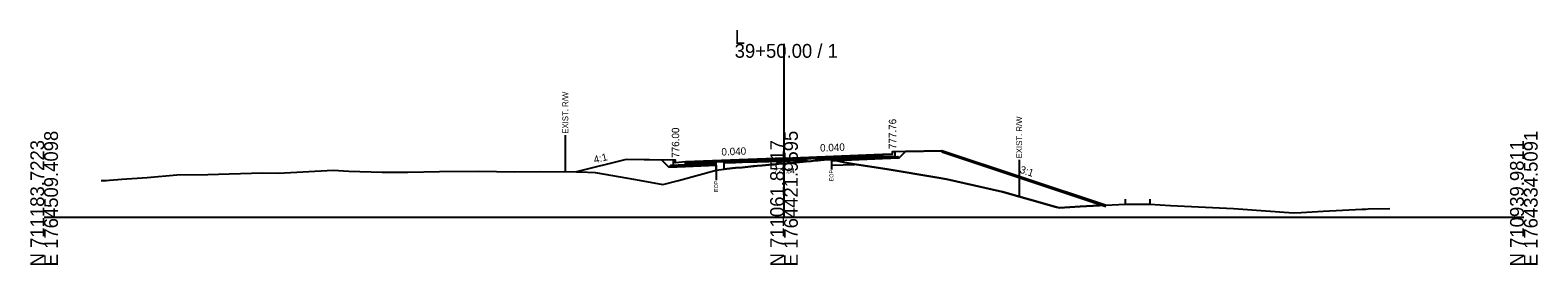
# Model space of a CAD drawing. Extents: x -26 to 5303, y -10 to 9578.
# Drawn here: x 1997.2 to 2302.8, y 9490.3 to 9537.9 of the extents above; entities that cross this region are included whole.
import ezdxf

# ---------------------------------------------------------------- set-up
doc = ezdxf.new("R2010")
doc.units = 0
for name, color, linetype in [('Default', 7, 'Continuous'), ('Exist CMT Pavement', 7, 'Continuous'), ('Exist Cross Section Cell', 7, 'Continuous'), ('Exist XS Ground Line', 7, 'Continuous'), ('Old_Level_10', 7, 'Continuous'), ('Old_Level_3', 7, 'Continuous'), ('Old_Level_4', 7, 'Continuous'), ('Prop CMT Conc Surface', 7, 'Continuous'), ('Prop CMT Concrete Structures', 7, 'Continuous'), ('Prop CMT Pvmt Course 1', 7, 'Continuous'), ('Prop CMT Pvmt Course 1 CG', 7, 'Continuous'), ('Prop CMT Pvmt Course 2', 7, 'Continuous'), ('Prop CMT Pvmt Course 3', 7, 'Continuous'), ('Prop CMT Pvmt Surface', 7, 'Continuous'), ('Prop CMT Slope Grass', 7, 'Continuous'), ('Prop CMT Subgrade Earthwork', 7, 'Continuous'), ('Prop Shade Light', 7, 'Continuous'), ('Prop XS Earthwork Shape', 7, 'Continuous'), ('Prop XS EOT Tick Mark', 7, 'Continuous'), ('Prop XS Hydro Elevations', 7, 'Continuous'), ('Prop XS SE Text', 7, 'Continuous'), ('Prop XS Side Slope Text', 7, 'Continuous'), ('Prop XS Wedging', 7, 'Continuous')]:
    doc.layers.add(name, color=color, linetype=linetype)

msp = doc.modelspace()

# ---------------------------------------------------------------- linework, layer by layer
at = {"layer": 'Exist CMT Pavement'}
msp.add_lwpolyline([(2136.23, 9509.53), (2137.31, 9509.65), (2137.9, 9509.71), (2138.43, 9509.75), (2140.19, 9509.94), (2141.51, 9510.07), (2142.64, 9510.18), (2143.77, 9510.28), (2144.59, 9510.36), (2145.57, 9510.46), (2146.93, 9510.59), (2147.36, 9510.62), (2148.04, 9510.68), (2148.46, 9510.72), (2148.88, 9510.76), (2150, 9510.84), (2150.74, 9510.89), (2151.22, 9510.94), (2153.82, 9511.2), (2154.52, 9511.26), (2155.51, 9511.35), (2156.31, 9511.43), (2156.89, 9511.48), (2158.11, 9511.59), (2158.75, 9511.64), (2159.61, 9511.7)], dxfattribs=at)
at = {"layer": 'Exist Cross Section Cell'}
for p, q in [((2150, 9500), (2150, 9535.08)), ((2000, 9500), (2150, 9500)), ((2150, 9500), (2300, 9500))]:
    msp.add_line(p, q, dxfattribs=at)
at = {"layer": 'Exist XS Ground Line'}
msp.add_lwpolyline([(2011.58, 9507.37), (2012.2, 9507.38), (2012.54, 9507.37), (2013.27, 9507.48), (2015.74, 9507.68), (2020.91, 9508.04), (2026.9, 9508.57), (2033.21, 9508.63), (2037.49, 9508.76), (2044.36, 9508.95), (2047.49, 9508.91), (2058.62, 9509.5), (2061.75, 9509.3), (2068.54, 9509.06), (2073.71, 9509.12), (2080.18, 9509.2), (2087.98, 9509.28), (2095.43, 9509.13), (2100.5, 9509.21), (2108.7, 9509.16), (2111.68, 9509.02), (2119.87, 9507.59), (2125.41, 9506.61), (2128.59, 9507.38), (2136.23, 9509.53), (2137.31, 9509.65), (2137.9, 9509.71), (2138.43, 9509.75), (2140.19, 9509.94), (2141.51, 9510.07), (2142.64, 9510.18), (2144.59, 9510.36), (2145.57, 9510.46), (2146.93, 9510.59), (2147.36, 9510.62), (2148.04, 9510.68), (2148.46, 9510.72), (2148.88, 9510.76), (2150, 9510.84), (2151.22, 9510.94), (2152.73, 9511.1), (2153.82, 9511.2), (2154.52, 9511.26), (2155.51, 9511.35), (2156.31, 9511.43), (2156.89, 9511.48), (2158.11, 9511.59), (2158.75, 9511.64), (2159.3, 9511.68), (2159.61, 9511.69), (2162.01, 9511.11), (2163.79, 9510.75), (2170.9, 9509.67), (2180.98, 9508.02), (2182.92, 9507.66), (2194.32, 9505.13), (2205.25, 9502), (2205.84, 9501.87), (2210.06, 9502.12), (2219.2, 9502.61), (2221.05, 9502.61), (2224.2, 9502.61), (2228.33, 9502.36), (2241.14, 9501.76), (2253.32, 9500.83), (2254.88, 9500.93), (2259.32, 9501.16), (2267.12, 9501.58), (2267.95, 9501.62), (2268.44, 9501.65), (2272.83, 9501.72)], dxfattribs=at)
at = {"layer": 'Old_Level_10'}
for p, q in [((2105.65, 9516.58), (2105.65, 9509.18)), ((2159.61, 9511.69), (2159.61, 9509.64)), ((2197.68, 9511.57), (2197.68, 9504.17)), ((2136.23, 9509.53), (2136.23, 9507.48))]:
    msp.add_line(p, q, dxfattribs=at)
at = {"layer": 'Old_Level_4'}
msp.add_line((2182, 9513.23), (2215.24, 9502.15), dxfattribs=at)
at = {"layer": 'Prop CMT Conc Surface'}
for points in [[(2172, 9512.76), (2172, 9513.26), (2172.5, 9513.26)], [(2128, 9511), (2128, 9511.5), (2127.5, 9511.5)], [(2130, 9511.16), (2128, 9511)], [(2170, 9512.76), (2172, 9512.76)]]:
    msp.add_lwpolyline(points, dxfattribs=at)
at = {"layer": 'Prop CMT Concrete Structures'}
for points in [[(2170, 9512.76), (2172, 9512.76), (2172, 9513.26), (2172.5, 9513.26)], [(2172.5, 9513.26), (2172.5, 9512.27), (2170, 9512.17)], [(2130, 9511.16), (2128, 9511), (2128, 9511.5), (2127.5, 9511.5)], [(2127.5, 9511.5), (2127.5, 9510.47), (2130, 9510.57)], [(2130, 9510.57), (2130, 9511.16)], [(2170, 9512.17), (2170, 9512.76)]]:
    msp.add_lwpolyline(points, dxfattribs=at)
at = {"layer": 'Prop CMT Pvmt Course 1'}
for points in [[(2150, 9511.96), (2130, 9511.16)], [(2130, 9511.16), (2130, 9510.91)], [(2130, 9510.91), (2136.23, 9511.16)], [(2136.23, 9511.16), (2150, 9511.71)], [(2136.23, 9511.16), (2136.23, 9511.16)], [(2150, 9511.96), (2170, 9512.76)], [(2159.61, 9512.09), (2150, 9511.71)], [(2150, 9511.71), (2150, 9511.96)], [(2150, 9511.71), (2150, 9511.71), (2150, 9511.71)], [(2170, 9512.51), (2159.61, 9512.09)], [(2159.61, 9512.09), (2159.61, 9512.09)], [(2170, 9512.76), (2170, 9512.51)]]:
    msp.add_lwpolyline(points, dxfattribs=at)
at = {"layer": 'Prop CMT Pvmt Course 1 CG'}
for points in [[(2130, 9510.57), (2127, 9510.45), (2126.65, 9510.11)], [(2126.65, 9510.11), (2130, 9510.24)], [(2130, 9510.24), (2130, 9510.57)], [(2170, 9512.17), (2173, 9512.29), (2173.32, 9511.97)], [(2170, 9511.84), (2170, 9512.17)], [(2173.32, 9511.97), (2170, 9511.84)]]:
    msp.add_lwpolyline(points, dxfattribs=at)
at = {"layer": 'Prop CMT Pvmt Course 2'}
for points in [[(2136.23, 9511.16), (2130, 9510.91)], [(2130, 9510.91), (2130, 9510.57)], [(2130, 9510.57), (2136.23, 9510.82)], [(2136.23, 9510.82), (2136.23, 9511.16)], [(2159.61, 9512.09), (2170, 9512.51)], [(2170, 9512.17), (2159.61, 9511.76)], [(2159.61, 9511.76), (2159.61, 9512.09)], [(2170, 9512.51), (2170, 9512.17)]]:
    msp.add_lwpolyline(points, dxfattribs=at)
at = {"layer": 'Prop CMT Pvmt Course 3'}
for points in [[(2136.23, 9510.82), (2130, 9510.57)], [(2130, 9510.57), (2130, 9510.24)], [(2130, 9510.24), (2136.23, 9510.49)], [(2136.23, 9510.49), (2136.23, 9510.82)], [(2159.61, 9511.76), (2170, 9512.17)], [(2170, 9511.84), (2159.61, 9511.43)], [(2159.61, 9511.43), (2159.61, 9511.76)], [(2170, 9512.17), (2170, 9511.84)]]:
    msp.add_lwpolyline(points, dxfattribs=at)
at = {"layer": 'Prop CMT Pvmt Surface'}
for points in [[(2150, 9511.96), (2130, 9511.16)], [(2150, 9511.96), (2170, 9512.76)]]:
    msp.add_lwpolyline(points, dxfattribs=at)
at = {"layer": 'Prop CMT Slope Grass'}
for points in [[(2172.5, 9513.26), (2182, 9513.45), (2215.16, 9502.4)], [(2127.5, 9511.5), (2118, 9511.69), (2107.9, 9509.16)]]:
    msp.add_lwpolyline(points, dxfattribs=at)
at = {"layer": 'Prop CMT Subgrade Earthwork'}
for p, q in [((2136.23, 9510.49), (2136.23, 9509.53)), ((2159.61, 9511.43), (2159.61, 9511.7))]:
    msp.add_line(p, q, dxfattribs=at)
for points in [[(2170, 9511.86), (2173.32, 9511.97), (2174.66, 9513.31)], [(2170, 9511.84), (2173.32, 9511.97), (2174.65, 9513.3)], [(2130, 9510.24), (2126.65, 9510.11), (2125.22, 9511.54)], [(2136.23, 9510.49), (2130, 9510.24)], [(2159.61, 9511.43), (2170, 9511.84)]]:
    msp.add_lwpolyline(points, dxfattribs=at)
at = {"layer": 'Prop Shade Light'}
for p, q in [((2160.55, 9511.46), (2159.61, 9511.43)), ((2159.61, 9511.43), (2159.61, 9510.51)), ((2159.61, 9510.51), (2164.31, 9510.67)), ((2164.31, 9510.67), (2163.79, 9510.75))]:
    msp.add_line(p, q, dxfattribs=at)
msp.add_lwpolyline([(2163.79, 9510.75), (2162.01, 9511.11), (2160.55, 9511.46)], dxfattribs=at)
at = {"layer": 'Prop XS Earthwork Shape'}
for points in [[(2160.56, 9511.46), (2170, 9511.84), (2173.32, 9511.97), (2174.65, 9513.3), (2182, 9513.45), (2215.16, 9502.4), (2210.06, 9502.12), (2205.84, 9501.87), (2205.25, 9502), (2194.32, 9505.13), (2182.92, 9507.66), (2180.98, 9508.02), (2170.9, 9509.67), (2163.79, 9510.75), (2162.01, 9511.11)], [(2194.32, 9505.13), (2205.25, 9502), (2205.84, 9501.87), (2210.06, 9502.12), (2215.16, 9502.4), (2182, 9513.45), (2174.65, 9513.3), (2173.32, 9511.97), (2170, 9511.84), (2160.56, 9511.46), (2162.01, 9511.11), (2163.79, 9510.75), (2170.9, 9509.67), (2180.98, 9508.02), (2182.92, 9507.66)], [(2108.7, 9509.16), (2111.68, 9509.02), (2119.87, 9507.59), (2125.41, 9506.61), (2128.59, 9507.38), (2136.23, 9509.53), (2136.23, 9510.49), (2130, 9510.24), (2126.65, 9510.11), (2125.22, 9511.54), (2118, 9511.69), (2107.9, 9509.16)], [(2128.59, 9507.38), (2136.23, 9509.53), (2136.23, 9510.49), (2130, 9510.24), (2126.65, 9510.11), (2125.22, 9511.54), (2118, 9511.69), (2107.9, 9509.16), (2108.7, 9509.16), (2111.68, 9509.02), (2119.87, 9507.59), (2125.41, 9506.61)], [(2159.61, 9511.43), (2160.56, 9511.46), (2159.61, 9511.7)], [(2159.61, 9511.7), (2160.56, 9511.46), (2159.61, 9511.43)]]:
    msp.add_lwpolyline(points, close=True, dxfattribs=at)
at = {"layer": 'Prop XS EOT Tick Mark'}
for p, q in [((2219.2, 9503.61), (2219.2, 9502.61)), ((2219.2, 9502.61), (2224.2, 9502.61)), ((2224.2, 9503.61), (2224.2, 9502.61))]:
    msp.add_line(p, q, dxfattribs=at)
at = {"layer": 'Prop XS Wedging'}
for points in [[(2137.9, 9509.71), (2137.9, 9511.34), (2138.43, 9511.36), (2140.19, 9511.41), (2141.51, 9511.45), (2142.64, 9511.49), (2143.77, 9511.52), (2144.59, 9511.54), (2145.57, 9511.57), (2146.93, 9511.61), (2147.36, 9511.63), (2148.04, 9511.65), (2148.46, 9511.66), (2148.88, 9511.67), (2150, 9511.71), (2150.74, 9511.73), (2151.22, 9511.74), (2153.82, 9511.82), (2154.52, 9511.84), (2155.51, 9511.87), (2156.31, 9511.9), (2156.89, 9511.91), (2158.11, 9511.95), (2158.75, 9511.97), (2159.3, 9511.99), (2159.61, 9512), (2159.61, 9511.69), (2159.3, 9511.68), (2158.75, 9511.64), (2158.11, 9511.59), (2156.89, 9511.48), (2156.31, 9511.43), (2155.51, 9511.35), (2154.52, 9511.26), (2153.82, 9511.2), (2151.22, 9510.94), (2150.74, 9510.89), (2150, 9510.84), (2148.88, 9510.76), (2148.46, 9510.72), (2148.04, 9510.68), (2147.36, 9510.62), (2146.93, 9510.59), (2145.57, 9510.46), (2144.59, 9510.36), (2143.77, 9510.28), (2142.64, 9510.18), (2141.51, 9510.07), (2140.19, 9509.94), (2138.43, 9509.75)], [(2137.9, 9509.71), (2137.9, 9511.01), (2138.43, 9511.03), (2140.19, 9511.08), (2141.51, 9511.12), (2142.64, 9511.16), (2143.77, 9511.19), (2144.59, 9511.21), (2145.57, 9511.24), (2146.93, 9511.28), (2147.36, 9511.3), (2148.04, 9511.32), (2148.46, 9511.33), (2148.88, 9511.34), (2150, 9511.38), (2150.74, 9511.4), (2151.22, 9511.41), (2153.82, 9511.49), (2154.52, 9511.51), (2154.57, 9511.51), (2154.8, 9511.28), (2154.52, 9511.26), (2153.82, 9511.2), (2151.22, 9510.94), (2150.74, 9510.89), (2150, 9510.84), (2148.88, 9510.76), (2148.46, 9510.72), (2148.04, 9510.68), (2147.36, 9510.62), (2146.93, 9510.59), (2145.57, 9510.46), (2144.59, 9510.36), (2143.77, 9510.28), (2142.64, 9510.18), (2141.51, 9510.07), (2140.19, 9509.94), (2138.43, 9509.75)]]:
    msp.add_lwpolyline(points, close=True, dxfattribs=at)

# ---------------------------------------------------------------- texts
at = {"layer": 'Default'}
msp.add_text('-', height=0.0001, dxfattribs=at).set_placement((2000, 9500))
at = {"layer": 'Exist Cross Section Cell'}
for s, p in [('L', (2140, 9535.08)), ('39+50.00 / 1', (2140, 9532.28))]:
    msp.add_text(s, height=2.8, dxfattribs=at).set_placement(p)
for s, p in [('E 1764509.4098', (2002.8, 9490)), ('E 1764421.9595', (2152.8, 9490)), ('E 1764334.5091', (2302.8, 9490)), ('N 711183.7223', (2000, 9490)), ('N 711061.8517', (2150, 9490)), ('N 710939.9811', (2300, 9490))]:
    msp.add_text(s, height=2.8, rotation=90, dxfattribs=at).set_placement(p)
at = {"layer": 'Old_Level_10'}
for s, height, p in [('EXIST. R/W', 1.181, (2106.25, 9516.88)), ('EXIST. R/W', 1.181, (2198.27, 9511.88)), ('EOP', 0.787, (2136.62, 9505.08)), ('EOP', 0.787, (2160.01, 9507.24))]:
    msp.add_text(s, height=height, rotation=90, dxfattribs=at).set_placement(p)
at = {"layer": 'Old_Level_3'}
msp.add_text('775.84', height=1, dxfattribs=at).set_placement((2147.95, 9508.84))
at = {"layer": 'Prop XS Hydro Elevations'}
for s, p in [('777.76', (2172.75, 9513.76)), ('776.00', (2128.75, 9512))]:
    msp.add_text(s, height=1.5, rotation=90, dxfattribs=at).set_placement(p)
at = {"layer": 'Prop XS SE Text'}
for p in [(2137.34, 9512.45), (2157.34, 9513.25)]:
    msp.add_text('0.040', height=1.5, rotation=2.2906, dxfattribs=at).set_placement(p)
at = {"layer": 'Prop XS Side Slope Text'}
for s, rotation, p in [('4:1', 14.0362, (2111.61, 9510.86)), ('3:1', 341.5651, (2197.69, 9509.01))]:
    msp.add_text(s, height=1.5, rotation=rotation, dxfattribs=at).set_placement(p)

doc.saveas('drawing.dxf')
